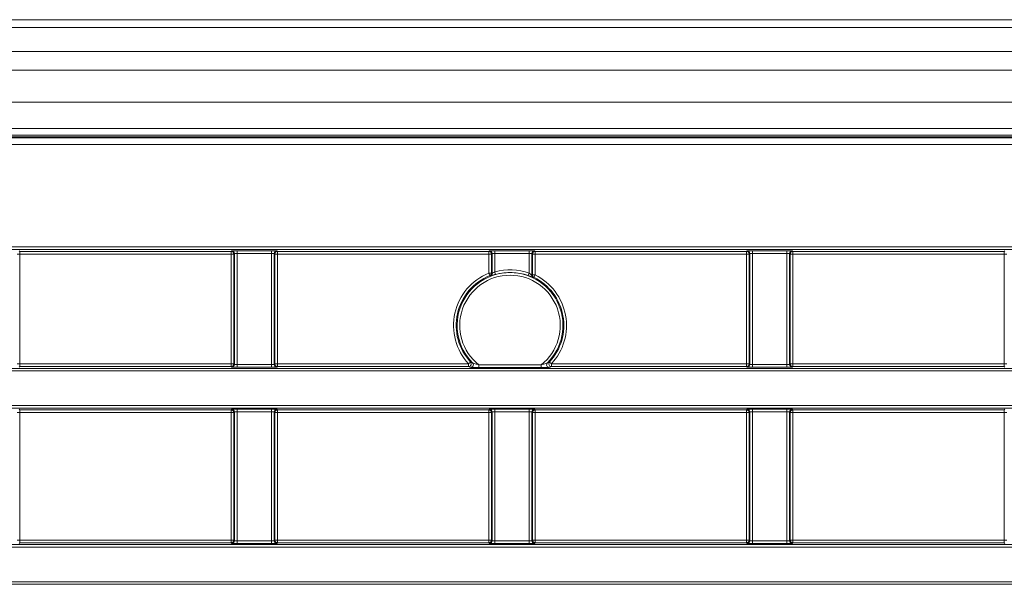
# Model space of a CAD drawing. Header units: millimetres. Extents: x 0 to 1118, y 0 to 864.
# Tile 347 of 390: x 523 to 542, y 662 to 673. Entities that reach past the tile are written whole.
import ezdxf

# ---------------------------------------------------------------- set-up
doc = ezdxf.new("R2010")
doc.units = ezdxf.units.MM

msp = doc.modelspace()

# ---------------------------------------------------------------- linework, layer by layer
at = {"color": 7, "linetype": 'Continuous', "lineweight": 15}
for p, q in [((607.0387, 673.0354), (472.6137, 673.0354)), ((607.0387, 670.9729), (472.6137, 670.9729)), ((471.8311, 670.8175), (607.8213, 670.8175)), ((532.1379, 668.2309), (532.1379, 668.6101)), ((532.8896, 668.6101), (532.8896, 668.1978))]:
    msp.add_line(p, q, dxfattribs=at)
at = {"color": 9, "linetype": 'Continuous', "lineweight": 0}
for p, q in [((607.0387, 672.8889), (472.6137, 672.8889)), ((607.0387, 672.4318), (472.6137, 672.4318)), ((607.0387, 672.0783), (472.6137, 672.0783)), ((607.0387, 671.4729), (472.6137, 671.4729)), ((471.8384, 670.8), (607.8141, 670.8)), ((607.0387, 670.8479), (472.6137, 670.8479)), ((607.8141, 670.675), (471.8384, 670.675)), ((474.3861, 668.7341), (605.2664, 668.7341)), ((605.2664, 668.6841), (474.3861, 668.6841)), ((523.1896, 668.6601), (523.201, 668.6487)), ((527.2015, 668.6487), (527.2129, 668.6601)), ((527.3129, 668.6618), (527.9646, 668.6618)), ((527.3129, 668.6618), (527.3129, 668.6118)), ((527.9646, 668.6618), (527.9646, 668.6118)), ((528.0646, 668.6601), (528.076, 668.6487)), ((532.0765, 668.6487), (532.0879, 668.6601)), ((532.1879, 668.6618), (532.8396, 668.6618)), ((532.1879, 668.6618), (532.1879, 668.6118)), ((532.8396, 668.6618), (532.8396, 668.6118)), ((532.9396, 668.6601), (532.951, 668.6487)), ((536.9515, 668.6487), (536.9629, 668.6601)), ((537.0629, 668.6618), (537.7146, 668.6618)), ((537.0629, 668.6618), (537.0629, 668.6118)), ((537.7146, 668.6618), (537.7146, 668.6118)), ((537.8146, 668.6601), (537.826, 668.6487)), ((541.8265, 668.6487), (541.8379, 668.6601)), ((523.151, 668.5987), (523.201, 668.5987)), ((523.201, 668.6487), (527.2015, 668.6487)), ((523.201, 668.6487), (523.201, 668.5987)), ((527.2015, 668.5987), (523.201, 668.5987)), ((523.201, 668.5987), (523.201, 666.5216)), ((527.2015, 668.6487), (527.2015, 668.5987)), ((527.2015, 668.5987), (527.2515, 668.5987)), ((527.2015, 666.5216), (527.2015, 668.5987)), ((527.2629, 668.6101), (527.2515, 668.5987)), ((527.2515, 668.5987), (527.2515, 666.5216)), ((527.2629, 666.5102), (527.2629, 668.6101)), ((527.9646, 668.6118), (527.3129, 668.6118)), ((527.3129, 668.6118), (527.3129, 666.5085)), ((527.9646, 666.5085), (527.9646, 668.6118)), ((528.0146, 668.6101), (528.0146, 666.5102)), ((528.026, 668.5987), (528.0146, 668.6101)), ((528.026, 666.5216), (528.026, 668.5987)), ((528.026, 668.5987), (528.076, 668.5987)), ((528.076, 668.6487), (532.0765, 668.6487)), ((528.076, 668.6487), (528.076, 668.5987)), ((528.076, 668.5987), (528.076, 666.5216)), ((532.0765, 668.5987), (528.076, 668.5987)), ((532.0765, 668.6487), (532.0765, 668.5987)), ((532.0765, 668.5987), (532.1265, 668.5987)), ((532.0765, 668.2386), (532.0765, 668.5987)), ((532.1379, 668.6101), (532.1265, 668.5987)), ((532.1265, 668.5987), (532.1265, 668.2386)), ((532.8396, 668.6118), (532.1879, 668.6118)), ((532.1879, 668.6118), (532.1879, 668.2629)), ((532.8396, 668.2386), (532.8396, 668.6118)), ((532.901, 668.5987), (532.8896, 668.6101)), ((532.901, 668.2049), (532.901, 668.5987)), ((532.901, 668.5987), (532.951, 668.5987)), ((532.951, 668.6487), (536.9515, 668.6487)), ((532.951, 668.6487), (532.951, 668.5987)), ((536.9515, 668.5987), (532.951, 668.5987)), ((532.951, 668.5987), (532.951, 668.2049)), ((536.9515, 668.6487), (536.9515, 668.5987)), ((537.0015, 668.5987), (536.9515, 668.5987)), ((536.9515, 666.5216), (536.9515, 668.5987)), ((537.0129, 668.6101), (537.0015, 668.5987)), ((537.0015, 668.5987), (537.0015, 666.5216)), ((537.0129, 666.5102), (537.0129, 668.6101)), ((537.7146, 668.6118), (537.0629, 668.6118)), ((537.0629, 668.6118), (537.0629, 666.5085)), ((537.7146, 666.5085), (537.7146, 668.6118)), ((537.7646, 668.6101), (537.7646, 666.5102)), ((537.776, 668.5987), (537.7646, 668.6101)), ((537.776, 666.5216), (537.776, 668.5987)), ((537.826, 668.5987), (537.776, 668.5987)), ((537.826, 668.6487), (541.8265, 668.6487)), ((537.826, 668.6487), (537.826, 668.5987)), ((537.826, 668.5987), (537.826, 666.5216)), ((541.8265, 668.5987), (537.826, 668.5987)), ((541.8265, 668.6487), (541.8265, 668.5987)), ((541.8265, 666.5216), (541.8265, 668.5987)), ((541.8765, 668.5987), (541.8265, 668.5987)), ((532.0765, 668.2386), (532.0952, 668.1922)), ((532.1265, 668.2386), (532.0765, 668.2386)), ((532.1265, 668.2386), (532.1379, 668.2309)), ((532.1879, 668.2629), (532.2015, 668.2149)), ((532.8396, 668.2386), (532.8224, 668.1916)), ((532.8896, 668.1978), (532.901, 668.2049)), ((532.951, 668.2049), (532.901, 668.2049)), ((532.951, 668.2049), (532.9287, 668.1601)), ((476.1302, 666.4362), (603.5223, 666.4362)), ((523.201, 666.5216), (523.151, 666.5216)), ((523.201, 666.4716), (523.1896, 666.4602)), ((523.201, 666.5216), (523.201, 666.4716)), ((523.201, 666.5216), (527.2015, 666.5216)), ((527.2015, 666.4716), (523.201, 666.4716)), ((527.2015, 666.5216), (527.2015, 666.4716)), ((527.2515, 666.5216), (527.2015, 666.5216)), ((527.2129, 666.4602), (527.2015, 666.4716)), ((527.2515, 666.5216), (527.2629, 666.5102)), ((527.3129, 666.5085), (527.3129, 666.4585)), ((527.3129, 666.5085), (527.9646, 666.5085)), ((527.9646, 666.4585), (527.3129, 666.4585)), ((527.9646, 666.5085), (527.9646, 666.4585)), ((528.0146, 666.5102), (528.026, 666.5216)), ((528.076, 666.5216), (528.026, 666.5216)), ((528.076, 666.4716), (528.0646, 666.4602)), ((528.076, 666.5216), (528.076, 666.4716)), ((528.076, 666.5216), (531.6927, 666.5216)), ((531.6927, 666.4716), (528.076, 666.4716)), ((531.6927, 666.5216), (531.7294, 666.5556)), ((531.6927, 666.4716), (531.6927, 666.5216)), ((531.886, 666.4524), (531.886, 666.5024)), ((531.886, 666.5024), (533.0665, 666.5024)), ((533.0665, 666.4524), (531.886, 666.4524)), ((533.0665, 666.4524), (533.0665, 666.5024)), ((533.2231, 666.5556), (533.2597, 666.5216)), ((533.2597, 666.5216), (533.2597, 666.4716)), ((533.2597, 666.5216), (536.9515, 666.5216)), ((536.9515, 666.4716), (533.2597, 666.4716)), ((536.9515, 666.5216), (536.9515, 666.4716)), ((537.0015, 666.5216), (536.9515, 666.5216)), ((536.9629, 666.4602), (536.9515, 666.4716)), ((537.0015, 666.5216), (537.0129, 666.5102)), ((537.0629, 666.5085), (537.0629, 666.4585)), ((537.0629, 666.5085), (537.7146, 666.5085)), ((537.7146, 666.4585), (537.0629, 666.4585)), ((537.7146, 666.5085), (537.7146, 666.4585)), ((537.7646, 666.5102), (537.776, 666.5216)), ((537.826, 666.5216), (537.776, 666.5216)), ((537.826, 666.4716), (537.8146, 666.4602)), ((537.826, 666.5216), (541.8265, 666.5216)), ((537.826, 666.5216), (537.826, 666.4716)), ((541.8265, 666.4716), (537.826, 666.4716)), ((541.8265, 666.5216), (541.8265, 666.4716)), ((541.8765, 666.5216), (541.8265, 666.5216)), ((541.8379, 666.4602), (541.8265, 666.4716)), ((603.5223, 666.3862), (476.1302, 666.3862)), ((510.5109, 665.7345), (603.5223, 665.7345)), ((603.5223, 665.6845), (510.6108, 665.6845)), ((523.201, 665.5991), (523.151, 665.5991)), ((523.1896, 665.6605), (523.201, 665.6491)), ((523.201, 665.6491), (527.2015, 665.6491)), ((523.201, 665.6491), (523.201, 665.5991)), ((527.2015, 665.5991), (523.201, 665.5991)), ((523.201, 665.5991), (523.201, 663.1855)), ((527.2015, 665.6491), (527.2129, 665.6605)), ((527.2015, 665.6491), (527.2015, 665.5991)), ((527.2015, 663.1855), (527.2015, 665.5991)), ((527.2515, 665.5991), (527.2015, 665.5991)), ((527.2629, 665.6105), (527.2515, 665.5991)), ((527.2515, 665.5991), (527.2515, 663.1855)), ((527.2629, 663.1741), (527.2629, 665.6105)), ((527.3129, 665.6622), (527.9646, 665.6622)), ((527.3129, 665.6622), (527.3129, 665.6122)), ((527.9646, 665.6122), (527.3129, 665.6122)), ((527.3129, 665.6122), (527.3129, 663.1724)), ((527.9646, 665.6622), (527.9646, 665.6122)), ((527.9646, 663.1724), (527.9646, 665.6122)), ((528.0146, 665.6105), (528.0146, 663.1741)), ((528.026, 665.5991), (528.0146, 665.6105)), ((528.026, 663.1855), (528.026, 665.5991)), ((528.076, 665.5991), (528.026, 665.5991)), ((528.0646, 665.6605), (528.076, 665.6491)), ((528.076, 665.6491), (532.0765, 665.6491)), ((528.076, 665.6491), (528.076, 665.5991)), ((528.076, 665.5991), (528.076, 663.1855)), ((532.0765, 665.5991), (528.076, 665.5991)), ((532.0765, 665.6491), (532.0879, 665.6605)), ((532.0765, 665.6491), (532.0765, 665.5991)), ((532.0765, 663.1855), (532.0765, 665.5991)), ((532.1265, 665.5991), (532.0765, 665.5991)), ((532.1379, 665.6105), (532.1265, 665.5991)), ((532.1265, 665.5991), (532.1265, 663.1855)), ((532.1379, 663.1741), (532.1379, 665.6105)), ((532.1879, 665.6622), (532.8396, 665.6622)), ((532.1879, 665.6622), (532.1879, 665.6122)), ((532.8396, 665.6122), (532.1879, 665.6122)), ((532.1879, 665.6122), (532.1879, 663.1724)), ((532.8396, 665.6622), (532.8396, 665.6122)), ((532.8396, 663.1724), (532.8396, 665.6122)), ((532.8896, 665.6105), (532.8896, 663.1741)), ((532.901, 665.5991), (532.8896, 665.6105)), ((532.901, 663.1855), (532.901, 665.5991)), ((532.951, 665.5991), (532.901, 665.5991)), ((532.9396, 665.6605), (532.951, 665.6491)), ((532.951, 665.6491), (536.9515, 665.6491)), ((532.951, 665.6491), (532.951, 665.5991)), ((532.951, 665.5991), (532.951, 663.1855)), ((536.9515, 665.5991), (532.951, 665.5991)), ((536.9515, 665.6491), (536.9629, 665.6605)), ((536.9515, 665.6491), (536.9515, 665.5991)), ((536.9515, 663.1855), (536.9515, 665.5991)), ((537.0015, 665.5991), (536.9515, 665.5991)), ((537.0129, 665.6105), (537.0015, 665.5991)), ((537.0015, 665.5991), (537.0015, 663.1855)), ((537.0129, 663.1741), (537.0129, 665.6105)), ((537.0629, 665.6622), (537.7146, 665.6622)), ((537.0629, 665.6622), (537.0629, 665.6122)), ((537.7146, 665.6122), (537.0629, 665.6122)), ((537.0629, 665.6122), (537.0629, 663.1724)), ((537.7146, 665.6622), (537.7146, 665.6122)), ((537.7146, 663.1724), (537.7146, 665.6122)), ((537.7646, 665.6105), (537.7646, 663.1741)), ((537.776, 665.5991), (537.7646, 665.6105)), ((537.776, 663.1855), (537.776, 665.5991)), ((537.826, 665.5991), (537.776, 665.5991)), ((537.8146, 665.6605), (537.826, 665.6491)), ((537.826, 665.6491), (541.8265, 665.6491)), ((537.826, 665.6491), (537.826, 665.5991)), ((537.826, 665.5991), (537.826, 663.1855)), ((541.8265, 665.5991), (537.826, 665.5991)), ((541.8265, 665.6491), (541.8379, 665.6605)), ((541.8265, 665.6491), (541.8265, 665.5991)), ((541.8265, 663.1855), (541.8265, 665.5991)), ((541.8765, 665.5991), (541.8265, 665.5991)), ((487.8146, 663.1001), (603.9156, 663.1001)), ((523.201, 663.1855), (523.151, 663.1855)), ((523.201, 663.1355), (523.1896, 663.1241)), ((523.201, 663.1855), (527.2015, 663.1855)), ((523.201, 663.1855), (523.201, 663.1355)), ((527.2015, 663.1355), (523.201, 663.1355)), ((527.2515, 663.1855), (527.2015, 663.1855)), ((527.2015, 663.1855), (527.2015, 663.1355)), ((527.2129, 663.1241), (527.2015, 663.1355)), ((527.2515, 663.1855), (527.2629, 663.1741)), ((527.3129, 663.1724), (527.3129, 663.1224)), ((527.3129, 663.1724), (527.9646, 663.1724)), ((527.9646, 663.1224), (527.3129, 663.1224)), ((527.9646, 663.1724), (527.9646, 663.1224)), ((528.0146, 663.1741), (528.026, 663.1855)), ((528.076, 663.1855), (528.026, 663.1855)), ((528.076, 663.1355), (528.0646, 663.1241)), ((528.076, 663.1855), (532.0765, 663.1855)), ((528.076, 663.1855), (528.076, 663.1355)), ((532.0765, 663.1355), (528.076, 663.1355)), ((532.1265, 663.1855), (532.0765, 663.1855)), ((532.0765, 663.1855), (532.0765, 663.1355)), ((532.0879, 663.1241), (532.0765, 663.1355)), ((532.1265, 663.1855), (532.1379, 663.1741)), ((532.1879, 663.1724), (532.1879, 663.1224)), ((532.1879, 663.1724), (532.8396, 663.1724)), ((532.8396, 663.1224), (532.1879, 663.1224)), ((532.8396, 663.1724), (532.8396, 663.1224)), ((532.8896, 663.1741), (532.901, 663.1855)), ((532.951, 663.1855), (532.901, 663.1855)), ((532.951, 663.1355), (532.9396, 663.1241)), ((532.951, 663.1855), (536.9515, 663.1855)), ((532.951, 663.1855), (532.951, 663.1355)), ((536.9515, 663.1355), (532.951, 663.1355)), ((536.9515, 663.1855), (536.9515, 663.1355)), ((537.0015, 663.1855), (536.9515, 663.1855)), ((536.9629, 663.1241), (536.9515, 663.1355)), ((537.0015, 663.1855), (537.0129, 663.1741)), ((537.0629, 663.1724), (537.0629, 663.1224)), ((537.0629, 663.1724), (537.7146, 663.1724)), ((537.7146, 663.1224), (537.0629, 663.1224)), ((537.7146, 663.1724), (537.7146, 663.1224)), ((537.7646, 663.1741), (537.776, 663.1855)), ((537.826, 663.1855), (537.776, 663.1855)), ((537.826, 663.1355), (537.8146, 663.1241)), ((537.826, 663.1855), (541.8265, 663.1855)), ((537.826, 663.1855), (537.826, 663.1355)), ((541.8265, 663.1355), (537.826, 663.1355)), ((541.8265, 663.1855), (541.8265, 663.1355)), ((541.8765, 663.1855), (541.8265, 663.1855)), ((541.8379, 663.1241), (541.8265, 663.1355)), ((603.9156, 663.0501), (487.7146, 663.0501)), ((487.7146, 662.3984), (603.9156, 662.3984)), ((603.9156, 662.3484), (487.8146, 662.3484))]:
    msp.add_line(p, q, dxfattribs=at)
for centre, radius, start, end in [((527.2129, 668.6101), 0.05, 0.02044, 89.97956), ((528.0646, 668.6101), 0.05, 90.02044, 179.97956), ((532.0879, 668.6101), 0.05, 0.02044, 89.97956), ((532.9396, 668.6101), 0.05, 90.02044, 179.97956), ((536.9629, 668.6101), 0.05, 0.02044, 89.97956), ((537.8146, 668.6101), 0.05, 90.02044, 179.97956), ((527.2015, 668.5987), 0.05, 0.02044, 89.97956), ((528.076, 668.5987), 0.05, 90.02044, 179.97956), ((532.0765, 668.5987), 0.05, 0.02044, 89.97956), ((532.951, 668.5987), 0.05, 90.02044, 179.97956), ((536.9515, 668.5987), 0.05, 0.02044, 89.97956), ((537.826, 668.5987), 0.05, 90.02044, 179.97956), ((532.4762, 667.2479), 1.0552, 69.85835, 105.85886), ((532.4762, 667.2479), 1.0683, 111.97228, 222.82938), ((532.4762, 667.2479), 1.0183, 111.97228, 222.82938), ((532.4762, 667.2479), 1.0009, 314.94634, 225.05366), ((532.4762, 667.2479), 0.9509, 308.37216, 231.62784), ((532.0765, 668.2386), 0.05, 291.98506, 359.98722), ((530.1084, 665.3835), 3.4404, 54.49949, 54.72501), ((532.9396, 668.1979), 0.05, 180.01172, 243.98771), ((532.951, 668.2049), 0.05, 180.01162, 243.60595), ((534.9111, 665.1105), 3.6373, 123.0251, 123.23346), ((532.4762, 667.2479), 1.0683, 317.17062, 63.61756), ((527.2015, 666.5216), 0.05, 270.02044, 359.97956), ((527.2129, 666.5102), 0.05, 270.02044, 359.97956), ((528.0646, 666.5102), 0.05, 180.02044, 269.97956), ((528.076, 666.5216), 0.05, 180.02044, 269.97956), ((531.6927, 666.5216), 0.05, 270.06446, 42.76493), ((531.7338, 666.5041), 0.05, 270.05711, 321.78539), ((533.2187, 666.5041), 0.05, 135.01636, 269.92998), ((533.2598, 666.5216), 0.05, 137.23507, 269.93554), ((536.9515, 666.5216), 0.05, 270.02044, 359.97956), ((536.9629, 666.5102), 0.05, 270.02044, 359.97956), ((537.8146, 666.5102), 0.05, 180.02044, 269.97956), ((537.826, 666.5216), 0.05, 180.02044, 269.97956), ((527.2015, 665.5991), 0.05, 0.02044, 89.97956), ((527.2129, 665.6105), 0.05, 0.02044, 89.97956), ((528.0646, 665.6105), 0.05, 90.02044, 179.97956), ((528.076, 665.5991), 0.05, 90.02044, 179.97956), ((532.0765, 665.5991), 0.05, 0.02044, 89.97956), ((532.0879, 665.6105), 0.05, 0.02044, 89.97956), ((532.9396, 665.6105), 0.05, 90.02044, 179.97956), ((532.951, 665.5991), 0.05, 90.02044, 179.97956), ((536.9515, 665.5991), 0.05, 0.02044, 89.97956), ((536.9629, 665.6105), 0.05, 0.02044, 89.97956), ((537.8146, 665.6105), 0.05, 90.02044, 179.97956), ((537.826, 665.5991), 0.05, 90.02044, 179.97956), ((527.2015, 663.1855), 0.05, 270.02044, 359.97956), ((527.2129, 663.1741), 0.05, 270.02044, 359.97956), ((528.0646, 663.1741), 0.05, 180.02044, 269.97956), ((528.076, 663.1855), 0.05, 180.02044, 269.97956), ((532.0765, 663.1855), 0.05, 270.02044, 359.97956), ((532.0879, 663.1741), 0.05, 270.02044, 359.97956), ((532.9396, 663.1741), 0.05, 180.02044, 269.97956), ((532.951, 663.1855), 0.05, 180.02044, 269.97956), ((536.9515, 663.1855), 0.05, 270.02044, 359.97956), ((536.9629, 663.1741), 0.05, 270.02044, 359.97956), ((537.8146, 663.1741), 0.05, 180.02044, 269.97956), ((537.826, 663.1855), 0.05, 180.02044, 269.97956)]:
    msp.add_arc(centre, radius, start, end, dxfattribs=at)
at = {"color": 7, "linetype": 'Continuous', "lineweight": 15}
for centre, radius, start, end in [((532.0879, 668.2309), 0.05, 291.5696, 359.9871), ((532.4762, 667.2479), 1.0053, 69.85835, 105.85886), ((532.4762, 667.2479), 1.0183, 317.17062, 63.61756), ((531.7338, 666.5041), 0.05, 321.76039, 44.98749)]:
    msp.add_arc(centre, radius, start, end, dxfattribs=at)
at = {"color": 9, "linetype": 'Continuous', "lineweight": 0}
for centre, major_axis, ratio, start_param, end_param in [((527.3129, 668.6601), (0.1, 0), 0.0174551, 1.5707963, 3.1241394), ((527.9646, 668.6601), (0.1, 0), 0.0174551, 0.0174533, 1.5707963), ((532.1879, 668.6601), (0.1, 0), 0.0174551, 1.5707963, 3.1241394), ((532.8396, 668.6601), (0.1, 0), 0.0174551, 0.0174533, 1.5707963), ((537.0629, 668.6601), (0.1, 0), 0.0174551, 1.5707963, 3.1241394), ((537.7146, 668.6601), (0.1, 0), 0.0174551, 0.0174533, 1.5707963), ((527.3129, 668.6101), (0.05, 0), 0.0349101, 1.5707963, 3.1241394), ((527.9646, 668.6101), (0.05, 0), 0.0349101, 0.0174533, 1.5707963), ((532.1879, 668.6101), (0.05, 0), 0.0349101, 1.5707963, 3.1241394), ((532.8396, 668.6101), (0.05, 0), 0.0349101, 0.0174533, 1.5707963), ((537.0629, 668.6101), (0.05, 0), 0.0349101, 1.5707963, 3.1241394), ((537.7146, 668.6101), (0.05, 0), 0.0349101, 0.0174533, 1.5707963), ((527.3129, 666.4602), (0.1, 0), 0.0174551, 3.1590459, 4.712389), ((527.3129, 666.5102), (0.05, 0), 0.0349101, 3.1590459, 4.712389), ((527.9646, 666.5102), (0.05, 0), 0.0349101, 4.712389, 6.265732), ((527.9646, 666.4602), (0.1, 0), 0.0174551, 4.712389, 6.265732), ((537.0629, 666.4602), (0.1, 0), 0.0174551, 3.1590459, 4.712389), ((537.0629, 666.5102), (0.05, 0), 0.0349101, 3.1590459, 4.712389), ((537.7146, 666.5102), (0.05, 0), 0.0349101, 4.712389, 6.265732), ((537.7146, 666.4602), (0.1, 0), 0.0174551, 4.712389, 6.265732), ((527.3129, 665.6605), (0.1, 0), 0.0174551, 1.5707963, 3.1241394), ((527.3129, 665.6105), (0.05, 0), 0.0349101, 1.5707963, 3.1241394), ((527.9646, 665.6605), (0.1, 0), 0.0174551, 0.0174533, 1.5707963), ((527.9646, 665.6105), (0.05, 0), 0.0349101, 0.0174533, 1.5707963), ((532.1879, 665.6605), (0.1, 0), 0.0174551, 1.5707963, 3.1241394), ((532.1879, 665.6105), (0.05, 0), 0.0349101, 1.5707963, 3.1241394), ((532.8396, 665.6605), (0.1, 0), 0.0174551, 0.0174533, 1.5707963), ((532.8396, 665.6105), (0.05, 0), 0.0349101, 0.0174533, 1.5707963), ((537.0629, 665.6605), (0.1, 0), 0.0174551, 1.5707963, 3.1241394), ((537.0629, 665.6105), (0.05, 0), 0.0349101, 1.5707963, 3.1241394), ((537.7146, 665.6605), (0.1, 0), 0.0174551, 0.0174533, 1.5707963), ((537.7146, 665.6105), (0.05, 0), 0.0349101, 0.0174533, 1.5707963), ((527.3129, 663.1241), (0.1, 0), 0.0174551, 3.1590459, 4.712389), ((527.3129, 663.1741), (0.05, 0), 0.0349101, 3.1590459, 4.712389), ((527.9646, 663.1741), (0.05, 0), 0.0349101, 4.712389, 6.265732), ((527.9646, 663.1241), (0.1, 0), 0.0174551, 4.712389, 6.265732), ((532.1879, 663.1241), (0.1, 0), 0.0174551, 3.1590459, 4.712389), ((532.1879, 663.1741), (0.05, 0), 0.0349101, 3.1590459, 4.712389), ((532.8396, 663.1741), (0.05, 0), 0.0349101, 4.712389, 6.265732), ((532.8396, 663.1241), (0.1, 0), 0.0174551, 4.712389, 6.265732), ((537.0629, 663.1241), (0.1, 0), 0.0174551, 3.1590459, 4.712389), ((537.0629, 663.1741), (0.05, 0), 0.0349101, 3.1590459, 4.712389), ((537.7146, 663.1741), (0.05, 0), 0.0349101, 4.712389, 6.265732), ((537.7146, 663.1241), (0.1, 0), 0.0174551, 4.712389, 6.265732)]:
    msp.add_ellipse(centre, major_axis=major_axis, ratio=ratio, start_param=start_param, end_param=end_param, dxfattribs=at)
for points, knots in [([(532.1063, 668.1844), (532.1065, 668.1844), (532.1074, 668.1845), (532.114, 668.1867), (532.1185, 668.1883)], [0, 0, 0, 0, 0.3115492, 1, 1, 1, 1]), ([(532.1879, 668.2629), (532.1755, 668.2559), (532.1636, 668.2482), (532.1448, 668.2354), (532.1381, 668.2305), (532.1379, 668.2309)], [0, 0, 0, 0, 0.5, 0.5, 1, 1, 1, 1]), ([(532.8896, 668.1978), (532.8893, 668.1975), (532.882, 668.2042), (532.8633, 668.2203), (532.8517, 668.2297), (532.8396, 668.2386)], [0, 0, 0, 0, 0.5, 0.5, 1, 1, 1, 1]), ([(532.8555, 668.1789), (532.8633, 668.1757), (532.8802, 668.1689), (532.8999, 668.1603), (532.9145, 668.1539), (532.9166, 668.1532), (532.9177, 668.1529)], [0, 0, 0, 0, 0.2238679, 0.4866258, 0.7418236, 1, 1, 1, 1]), ([(531.7339, 666.4541), (531.7273, 666.4568), (531.7207, 666.4596), (531.7143, 666.4623), (531.707, 666.4654), (531.6998, 666.4685), (531.6927, 666.4716)], [0, 0, 0, 0, 0.0018832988, 0.0018832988, 0.0018832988, 0.0040109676, 0.0040109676, 0.0040109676, 0.0040109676]), ([(531.7294, 666.5556), (531.7363, 666.5527), (531.7432, 666.5499), (531.7502, 666.547), (531.7565, 666.5445), (531.7628, 666.542), (531.7692, 666.5395)], [0, 0, 0, 0, 0.0021275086, 0.0021275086, 0.0021275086, 0.0040106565, 0.0040106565, 0.0040106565, 0.0040106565]), ([(531.886, 666.5024), (531.8635, 666.5092), (531.841, 666.5161), (531.8086, 666.5264), (531.7979, 666.5298), (531.7838, 666.5344), (531.7793, 666.5359), (531.7722, 666.5383), (531.7696, 666.5392), (531.7692, 666.5395)], [0, 0, 0, 0, 0.5, 0.5, 0.75, 0.75, 0.875, 0.875, 1, 1, 1, 1]), ([(533.1833, 666.5395), (533.1829, 666.5392), (533.1802, 666.5383), (533.1731, 666.5359), (533.1687, 666.5344), (533.1545, 666.5298), (533.1439, 666.5264), (533.1116, 666.5162), (533.089, 666.5092), (533.0665, 666.5024)], [0, 0, 0, 0, 0.125, 0.125, 0.25, 0.25, 0.5, 0.5, 1, 1, 1, 1]), ([(533.1833, 666.5395), (533.1897, 666.542), (533.196, 666.5445), (533.2022, 666.547), (533.2093, 666.5499), (533.2162, 666.5527), (533.2231, 666.5556)], [0, 0, 0, 0, 0.0018831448, 0.0018831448, 0.0018831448, 0.0040106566, 0.0040106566, 0.0040106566, 0.0040106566]), ([(533.2597, 666.4716), (533.2527, 666.4685), (533.2455, 666.4654), (533.2382, 666.4623), (533.2317, 666.4596), (533.2252, 666.4568), (533.2186, 666.4541)], [0, 0, 0, 0, 0.0021276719, 0.0021276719, 0.0021276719, 0.0040109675, 0.0040109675, 0.0040109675, 0.0040109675])]:
    msp.add_open_spline(points, degree=3, knots=knots, dxfattribs=at)
at = {"color": 7, "linetype": 'Continuous', "lineweight": 15}
for points, knots in [([(532.1185, 668.1883), (532.1185, 668.1883), (532.1223, 668.1895), (532.1394, 668.1955), (532.1677, 668.2049), (532.1903, 668.2115), (532.2015, 668.2149)], [0, 0, 0, 0, 0.0012098, 0.3368863, 0.67018433, 1, 1, 1, 1]), ([(532.8224, 668.1916), (532.8318, 668.1881), (532.8435, 668.1838), (532.8535, 668.1797), (532.8555, 668.1789)], [0, 0, 0, 0, 0.8045308, 1, 1, 1, 1]), ([(531.7339, 666.4541), (531.7346, 666.4538), (531.7415, 666.4535), (531.7621, 666.4531), (531.7757, 666.4529), (531.805, 666.4526), (531.8209, 666.4525), (531.853, 666.4524), (531.8693, 666.4524), (531.886, 666.4524)], [0, 0, 0, 0, 0.25, 0.25, 0.5, 0.5, 0.75, 0.75, 1, 1, 1, 1]), ([(531.7729, 666.4733), (531.7705, 666.4705), (531.7658, 666.4651), (531.7572, 666.4597), (531.7496, 666.4565), (531.7443, 666.4553), (531.7426, 666.455), (531.7422, 666.4549)], [0, 0, 0, 0, 0.2902668, 0.5682046, 0.7945507, 0.9547792, 1, 1, 1, 1]), ([(533.0665, 666.4524), (533.0997, 666.4524), (533.1331, 666.4525), (533.177, 666.4529), (533.1905, 666.4531), (533.2111, 666.4535), (533.2179, 666.4538), (533.2186, 666.4541)], [0, 0, 0, 0, 0.5, 0.5, 0.75, 0.75, 1, 1, 1, 1])]:
    msp.add_open_spline(points, degree=3, knots=knots, dxfattribs=at)

doc.saveas('drawing.dxf')
